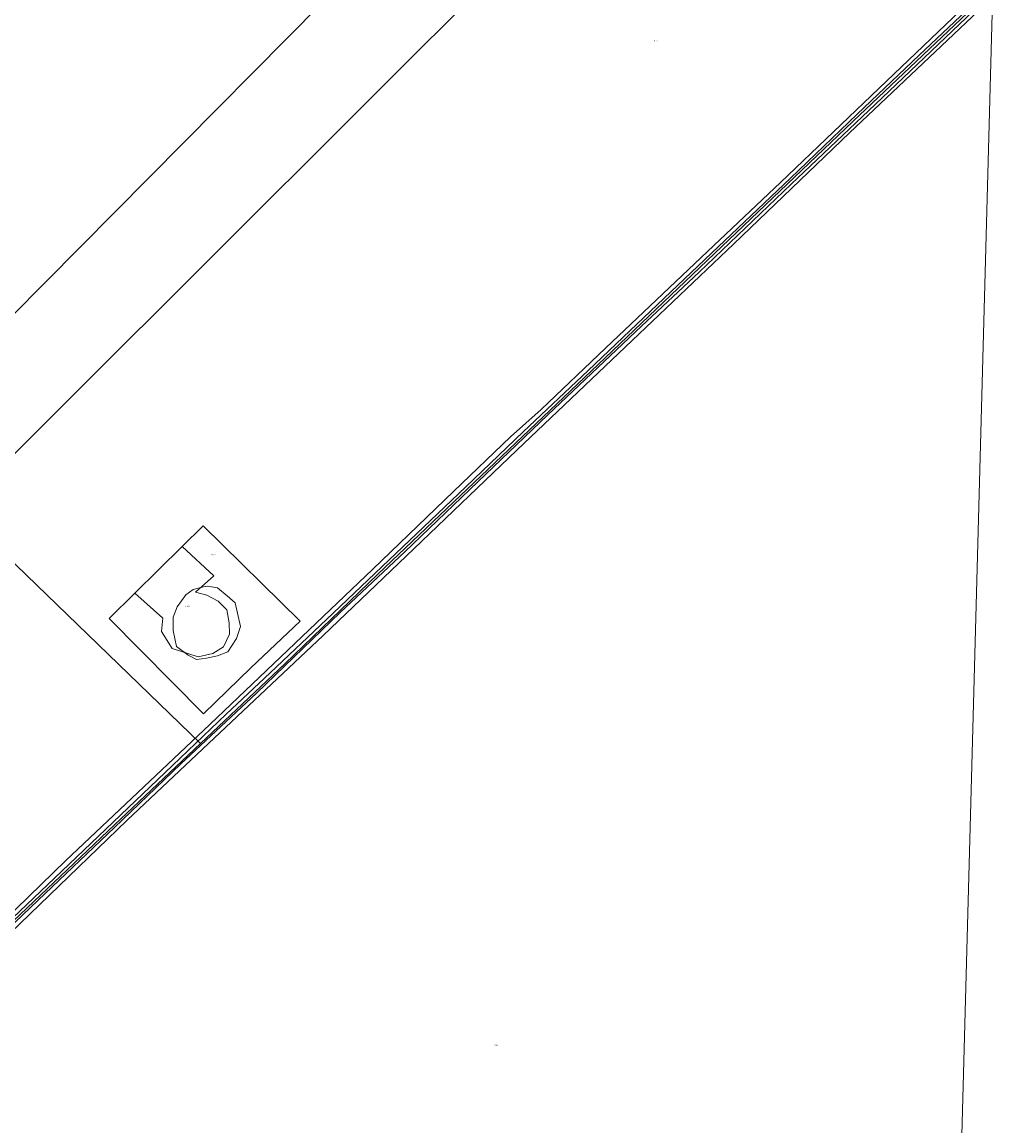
# Model space of a CAD drawing. Header units: metres. Extents: x 250001 to 257773, y 598992 to 609118.
# Tile 476 of 656: x 253388 to 253713, y 604127 to 604496. Entities that reach past the tile are written whole.
import ezdxf
from ezdxf.enums import TextEntityAlignment as Align
from ezdxf.lldxf.tags import DXFTag

# ---------------------------------------------------------------- set-up
doc = ezdxf.new("R2010")
doc.units = ezdxf.units.M
for name, color, linetype, lineweight in [('B-WE-GR-BOUWLAND-GV', 252, 'Continuous', 13), ('B-WE-KG-GRENS_PERCEEL-G', 150, 'KG-PERCEEL', 18), ('B-WE-KG-GRENS_PERCEEL-S', 150, 'Continuous', 25), ('B-WE-OG-WATER-GV', 252, 'Continuous', 18), ('B-WE-OG-WATER_SLOOT-GV', 252, 'Continuous', 18), ('B-WE-VH-VERHARDING_OPEN-GV', 252, 'Continuous', 18), ('X-XX-AL-REFERENTIE-G', 7, 'Continuous', 18)]:
    doc.layers.add(name, color=color, linetype=linetype, lineweight=lineweight)
doc.styles.add('NLCS-ISO', font='NLCS-ISO.ttf')
doc.styles.get("Standard").update_dxf_attribs({"font": 'NLCS-ISO.ttf'})
tags = doc.linetypes.add('KG-PERCEEL', pattern='A,5.5,-2,["P",Standard,S=1.8,R=0,X=-0.5,Y=-0.9],-2,5.5,-2,[5,NLCS.SHX,S=0.75,R=0,X=0,Y=0],-2', length=19).pattern_tags.tags
tags[6] = DXFTag(74, 10)

# ---------------------------------------------------------------- blocks, each defined once
blk = doc.blocks.new('SKG-PERCEELNUMMER-SO')
at = {"style": 'NLCS-ISO', "oblique": 10, "flags": 1}
blk.add_attdef('GEMEENTECODE', text='', height=1.8, dxfattribs=at).set_placement((0, 2.6), align=Align.MIDDLE_CENTER)
at = {"style": 'NLCS-ISO', "oblique": 10}
blk.add_attdef('SECTIE', text='', height=1.8, dxfattribs=at).set_placement((-0.5, 0), align=Align.MIDDLE_RIGHT)
blk.add_attdef('PERCEELNUMMER', text='', height=1.8, dxfattribs=at).set_placement((0.5, 0), align=Align.MIDDLE_LEFT)
blk = doc.blocks.new('BS2021-132-Xref-KAD-20210617')
at = {"layer": 'B-WE-KG-GRENS_PERCEEL-G', "flags": 128}
for points in [[(252996.873, 604008.546), (253384.645, 604397.781), (253684.111, 604700.428)], [(253696.109, 604661.909), (253306.126, 604272.654)], [(253712.534, 604507.482), (253701.448, 604099.702), (253286.577, 603804.627), (253149.143, 603889.321), (253101.89, 603925.843)], [(253712.534, 604507.482), (253665.778, 604463.096), (253583.05, 604384.058), (253507.174, 604311.869), (253476.086, 604281.835), (253447.94, 604255.253)], [(253311.664, 604267.305), (253372.496, 604328.136), (253447.94, 604255.253)], [(253441.785, 604321.062), (253448.814, 604327.977), (253481.16, 604296.141), (253464.669, 604280.477), (253448.941, 604265.195), (253417.36, 604297.032)], [(253441.785, 604321.062), (253452.375, 604311.296), (253446.249, 604305.754), (253449.982, 604304.806), (253453.832, 604302.809), (253456.691, 604299.936), (253457.45, 604295.547), (253457.624, 604291.814), (253455.583, 604287.497), (253451.966, 604285.279), (253447.066, 604284.23), (253438.404, 604286.972), (253434.918, 604292.689), (253435.283, 604297.122), (253425.968, 604305.501)], [(253425.968, 604305.501), (253441.785, 604321.062)], [(253417.36, 604297.032), (253425.968, 604305.501)], [(253447.94, 604255.253), (253419.178, 604228.088), (253385.47, 604196.006)]]:
    blk.add_lwpolyline(points, dxfattribs=at)
at = {"layer": 'B-WE-KG-GRENS_PERCEEL-S', "xscale": 0.2, "yscale": 0.2, "zscale": 0.2}
for p, values in [((253599.803, 604490.021), {'PERCEELNUMMER': '336', 'SECTIE': 'M'}), ((253451.948, 604318.29), {'PERCEELNUMMER': '291', 'SECTIE': 'M'}), ((253443.293, 604301.084), {'PERCEELNUMMER': '290', 'SECTIE': 'M'}), ((253546.214, 604154.505), {'PERCEELNUMMER': '334', 'SECTIE': 'M'})]:
    blk.add_blockref('SKG-PERCEELNUMMER-SO', p, dxfattribs=at).add_auto_attribs(values)
blk = doc.blocks.new('BS2021-132-Xref-BGT-GRIJS-20210617-aangepast')
at = {"layer": 'B-WE-GR-BOUWLAND-GV', "flags": 128}
for points in [[(253377.89, 604191.86), (253402.92, 604216.16), (253450.96, 604261.61), (253505.5, 604313.48), (253532.39, 604339.46), (253551.37, 604357.74), (253561.65, 604366.84), (253583.12, 604387.28), (253619.35, 604421.64), (253641.59, 604442.63), (253676.97, 604476.49), (253701.62, 604500)], [(253707.71, 604500), (253697.39, 604490.24), (253664.63, 604459.23), (253625.99, 604422.15), (253592.08, 604389.91), (253553.53, 604353.3), (253519.12, 604320.34), (253488.88, 604291.38), (253450.58, 604255.25), (253423.43, 604229.6), (253358.28, 604166.8)]]:
    blk.add_lwpolyline(points, dxfattribs=at)
blk.add_lwpolyline([(253450.183, 604307.798), (253453.622, 604307.269), (253456.797, 604304.623), (253459.443, 604302.241), (253460.237, 604298.802), (253461.295, 604294.304), (253459.972, 604290.335), (253457.062, 604285.837), (253453.622, 604284.514), (253449.918, 604283.721), (253446.569, 604283.274), (253443.833, 604284.779), (253439.864, 604287.689), (253438.806, 604292.981), (253438.806, 604297.479), (253440.129, 604300.919), (253443.039, 604304.887), (253445.42, 604306.739), (253448.934, 604307.635)], close=True, dxfattribs=at)
at = {"layer": 'B-WE-OG-WATER-GV', "flags": 128}
for points in [[(253703.596, 604500), (253687.92, 604485.256), (253667.201, 604465.462), (253644.951, 604444.103), (253618.501, 604419.049), (253593.581, 604395.363), (253577.41, 604379.886), (253555.69, 604359.343), (253536.51, 604341.047), (253522.361, 604327.481), (253489.97, 604296.669), (253471.165, 604278.85), (253456.448, 604265.09), (253438.538, 604247.941), (253416.256, 604226.589), (253399.097, 604210.251), (253385.182, 604197.018)], [(253365.267, 604175.874), (253393.708, 604202.96), (253419.141, 604227.227), (253441.188, 604248.294), (253466.577, 604272.087), (253494.593, 604299.027), (253516.126, 604319.331), (253540.571, 604342.643), (253563.935, 604364.999), (253595.198, 604394.665), (253614.441, 604412.721), (253645.199, 604442.111), (253673.18, 604468.729), (253706.02, 604500)]]:
    blk.add_lwpolyline(points, dxfattribs=at)
at = {"layer": 'B-WE-OG-WATER_SLOOT-GV', "flags": 128}
for points in [[(253701.62, 604500), (253676.97, 604476.49), (253641.59, 604442.63), (253619.35, 604421.64), (253583.12, 604387.28), (253561.65, 604366.84), (253551.37, 604357.74), (253532.39, 604339.46), (253505.5, 604313.48), (253450.96, 604261.61), (253402.92, 604216.16), (253377.89, 604191.86)], [(253358.28, 604166.8), (253423.43, 604229.6), (253450.58, 604255.25), (253488.88, 604291.38), (253519.12, 604320.34), (253553.53, 604353.3), (253592.08, 604389.91), (253625.99, 604422.15), (253664.63, 604459.23), (253697.39, 604490.24), (253707.71, 604500)], [(253706.02, 604500), (253673.18, 604468.729), (253645.199, 604442.111), (253614.441, 604412.721), (253595.198, 604394.665), (253563.935, 604364.999), (253540.571, 604342.643), (253516.126, 604319.331), (253494.593, 604299.027), (253466.577, 604272.087), (253441.188, 604248.294), (253419.141, 604227.227), (253393.708, 604202.96), (253365.267, 604175.874)], [(253385.182, 604197.018), (253399.097, 604210.251), (253416.256, 604226.589), (253438.538, 604247.941), (253456.448, 604265.09), (253471.165, 604278.85), (253489.97, 604296.669), (253522.361, 604327.481), (253536.51, 604341.047), (253555.69, 604359.343), (253577.41, 604379.886), (253593.581, 604395.363), (253618.501, 604419.049), (253644.951, 604444.103), (253667.201, 604465.462), (253687.92, 604485.256), (253703.596, 604500)]]:
    blk.add_lwpolyline(points, dxfattribs=at)
at = {"layer": 'B-WE-VH-VERHARDING_OPEN-GV', "flags": 128}
blk.add_lwpolyline([(253449.918, 604283.721), (253453.622, 604284.514), (253457.062, 604285.837), (253459.972, 604290.335), (253461.295, 604294.304), (253460.237, 604298.802), (253459.443, 604302.241), (253456.797, 604304.623), (253453.622, 604307.269), (253450.183, 604307.798), (253448.934, 604307.635), (253445.42, 604306.739), (253443.039, 604304.887), (253440.129, 604300.919), (253438.806, 604297.479), (253438.806, 604292.981), (253439.864, 604287.689), (253443.833, 604284.779), (253446.569, 604283.274)], close=True, dxfattribs=at)

msp = doc.modelspace()

# ---------------------------------------------------------------- block references
at = {"layer": 'X-XX-AL-REFERENTIE-G'}
for name in ['BS2021-132-Xref-BGT-GRIJS-20210617-aangepast', 'BS2021-132-Xref-KAD-20210617']:
    msp.add_blockref(name, (0, 0), dxfattribs=at)

doc.saveas('drawing.dxf')
